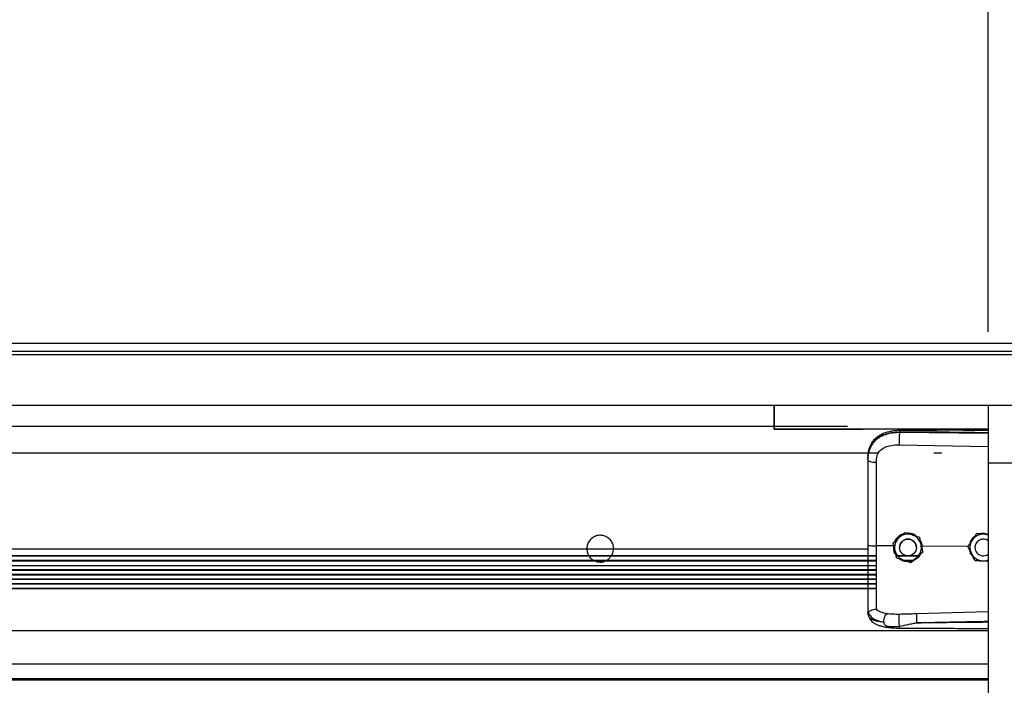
# Model space of a CAD drawing. Header units: inches. Extents: x 170 to 284, y 215 to 248.
# Tile 932 of 1056: x 230.576 to 231.206, y 243.879 to 244.305. Entities that reach past the tile are written whole.
import ezdxf

# ---------------------------------------------------------------- set-up
doc = ezdxf.new("R2010")
doc.units = ezdxf.units.IN
doc.header["$LTSCALE"] = 0.25
doc.header["$MEASUREMENT"] = 0
doc.layers.add('ANNOTATIONS', color=1, linetype='Continuous')
doc.layers.add('LH TOP OF HOOD', color=7, linetype='Continuous')
doc.styles.add('ARIAL', font='arial.ttf', dxfattribs={"height": 0.09375})
doc.dimstyles.new('STANDARD$0', dxfattribs={"dimtxt": 0.09375, "dimasz": 0.09375, "dimexe": 0.03125, "dimexo": 0.046875, "dimgap": 0.09, "dimtad": 0, "dimtih": 1, "dimtoh": 1, "dimdec": 4, "dimzin": 0, "dimdsep": 46, "dimtxsty": 'ARIAL', "dimcen": 0.09, "dimadec": 0, "dimazin": 0, "dimtfac": 1, "dimtdec": 4, "dimtofl": 0, "dimtmove": 0, "dimatfit": 1, "dimfxl": 1, "dimtolj": 1, "dimtzin": 0, "dimarcsym": 0})

# ---------------------------------------------------------------- blocks, each defined once
blk = doc.blocks.new('*D80')
at = {"layer": 'ANNOTATIONS', "color": 0, "lineweight": -2, "transparency": 16777216}
for p, q in [((231.19593, 244.10534), (231.19593, 245.22321)), ((231.56189, 244.58611), (231.56189, 245.22321)), ((231.10218, 245.19196), (231.00843, 245.19196)), ((231.65564, 245.19196), (231.74939, 245.19196))]:
    blk.add_line(p, q, dxfattribs=at)
at = {"layer": 'ANNOTATIONS', "color": 0, "transparency": 16777216}
for points in [[(231.10218, 245.20759), (231.10218, 245.17634), (231.19593, 245.19196)], [(231.65564, 245.20759), (231.65564, 245.17634), (231.56189, 245.19196)]]:
    blk.add_solid(points, dxfattribs=at)
at = {"layer": 'defpoints', "color": 0, "transparency": 16777216}
for p in [(231.19593, 245.19196), (231.56189, 244.53924), (231.19593, 244.05847)]:
    blk.add_point(p, dxfattribs=at)
at = {"layer": 'ANNOTATIONS', "color": 0, "transparency": 16777216, "insert": (232.0345, 245.19196), "char_height": 0.09375, "attachment_point": 5, "style": 'ARIAL'}
blk.add_mtext('\\A1;10 3/4"', dxfattribs=at)

msp = doc.modelspace()

# ---------------------------------------------------------------- linework, layer by layer
at = {"layer": 'LH TOP OF HOOD'}
for p, q in [((231.43542, 244.09804), (226.92413, 244.09804)), ((231.43542, 244.09285), (226.92413, 244.09285)), ((231.43542, 244.09074), (226.92413, 244.09074)), ((226.92413, 244.05847), (231.43542, 244.05847)), ((231.05897, 244.05847), (231.05897, 244.04324)), ((231.05897, 244.04324), (231.05897, 244.05847)), ((231.19593, 244.05847), (231.19593, 244.02156)), ((227.2537, 244.04518), (231.10584, 244.04518)), ((231.05897, 244.04324), (231.11586, 244.04324)), ((231.19593, 244.04324), (231.05897, 244.04324)), ((231.13909, 244.04097), (231.13909, 244.04138)), ((231.19593, 244.04044), (231.13909, 244.04097)), ((231.14637, 244.04324), (231.14901, 244.04324)), ((231.1526, 244.04324), (231.15859, 244.04324)), ((231.16869, 244.04324), (231.19592, 244.04324)), ((231.13899, 244.03318), (231.19593, 244.03197)), ((227.24016, 244.02811), (231.12573, 244.02811)), ((231.16116, 244.02811), (231.16614, 244.02811)), ((231.11889, 244.02405), (231.11889, 244.02356)), ((231.19593, 244.02156), (231.19593, 239.82111)), ((231.19593, 244.02156), (231.29866, 244.02156)), ((231.14246, 243.97712), (231.14246, 243.97711)), ((231.13515, 243.97046), (231.13515, 243.97046)), ((231.15188, 243.97412), (231.15188, 243.97411)), ((231.1884, 243.97632), (231.1884, 243.97632)), ((231.18945, 243.97625), (231.1884, 243.97632)), ((229.46226, 243.96672), (230.986, 243.96672)), ((230.95624, 243.96672), (231.11889, 243.96672)), ((231.11889, 243.9687), (231.11889, 243.96218)), ((231.13526, 243.96853), (231.12435, 243.96863)), ((231.13545, 243.96911), (231.13526, 243.96853)), ((231.13526, 243.96853), (231.13526, 243.96853)), ((231.13922, 243.96746), (231.13922, 243.96746)), ((231.14992, 243.96746), (231.14992, 243.96746)), ((231.1537, 243.96835), (231.15315, 243.96829)), ((231.1536, 243.96623), (231.1537, 243.96835)), ((231.1537, 243.96835), (231.1537, 243.96835)), ((231.18293, 243.96807), (231.1537, 243.96835)), ((231.15399, 243.96446), (231.15399, 243.96446)), ((231.18292, 243.9681), (231.18292, 243.9681)), ((231.18743, 243.96746), (231.18743, 243.96746)), ((231.12435, 243.96218), (227.2352, 243.96218)), ((227.2352, 243.96207), (231.12435, 243.96207)), ((231.12435, 243.95913), (227.2352, 243.95913)), ((227.2352, 243.95902), (231.12435, 243.95902)), ((231.11889, 243.95886), (231.11889, 243.95611)), ((231.15202, 243.96218), (231.13696, 243.96218)), ((231.13699, 243.96207), (231.15193, 243.96207)), ((231.14814, 243.95913), (231.14118, 243.95913)), ((231.14157, 243.95902), (231.14802, 243.95902)), ((231.19223, 243.95892), (231.19593, 243.95868)), ((227.2352, 243.956), (231.12435, 243.956)), ((231.12435, 243.95311), (227.24066, 243.95311)), ((227.24066, 243.953), (231.12435, 243.953)), ((231.12435, 243.95013), (227.24066, 243.95013)), ((227.24066, 243.95001), (231.12435, 243.95001)), ((231.12435, 243.94728), (227.24066, 243.94728)), ((227.24066, 243.94717), (231.12435, 243.94717)), ((231.12435, 243.9443), (227.24066, 243.9443)), ((227.24066, 243.94418), (231.12435, 243.94418)), ((231.12435, 243.9413), (227.24066, 243.9413)), ((227.24066, 243.94118), (231.12435, 243.94118)), ((231.11889, 243.92651), (231.11889, 243.92598)), ((231.11923, 243.92399), (231.11889, 243.92598)), ((231.19593, 243.9263), (231.15, 243.92497)), ((227.16361, 243.91433), (231.19593, 243.91433)), ((227.16361, 243.89295), (231.19593, 243.89295)), ((231.19593, 243.88347), (227.16361, 243.88347)), ((227.16361, 243.88283), (231.19593, 243.88283))]:
    msp.add_line(p, q, dxfattribs=at)
at = {"layer": 'LH TOP OF HOOD', "flags": 128}
msp.add_lwpolyline([(231.11889, 244.02356), (231.11899, 244.02326), (231.1193, 244.02298), (231.1198, 244.02272), (231.12048, 244.02248), (231.1213, 244.02229), (231.12225, 244.02214), (231.12327, 244.02205), (231.12435, 244.02201)], dxfattribs=at)
at = {"layer": 'LH TOP OF HOOD'}
msp.add_circle((231.14457, 243.96746), 0.00535, dxfattribs=at)
for centre, radius, start, end in [((231.14457, 243.96746), 0.00856, 132.32794, 192.32794), ((231.14457, 243.96746), 0.00856, 72.32794, 132.32794), ((231.14457, 243.96746), 0.00535, 0, 180), ((231.14457, 243.96746), 0.00856, 12.32794, 72.32794), ((231.19278, 243.96746), 0.00856, 146.29353, 206.29354), ((231.19278, 243.96746), 0.00856, 86.29354, 146.29353), ((231.19278, 243.96746), 0.00535, 53.9281, 180), ((231.19278, 243.96746), 0.00535, 53.9281, 306.0719), ((231.19278, 243.96746), 0.00856, 68.40768, 86.29354), ((231.14457, 243.96746), 0.00856, 192.32794, 252.32794), ((231.14457, 243.96746), 0.00856, 312.32794, 12.32794), ((231.14457, 243.96746), 0.00856, 252.32794, 312.32794), ((231.19278, 243.96746), 0.00856, 206.29354, 266.29354), ((231.19278, 243.96746), 0.00856, 266.29354, 291.59232)]:
    msp.add_arc(centre, radius, start, end, dxfattribs=at)
for points, knots in [([(231.11889, 244.02405), (231.11895, 244.0254), (231.11907, 244.02797), (231.12004, 244.03146), (231.12133, 244.03387), (231.12269, 244.03557), (231.12378, 244.03661), (231.12484, 244.03744), (231.12583, 244.0381), (231.12706, 244.0388), (231.12865, 244.03952), (231.13132, 244.04043), (231.13485, 244.04119), (231.13776, 244.04132), (231.13909, 244.04138)], [0, 0, 0, 0, 0.130716, 0.246761, 0.357793, 0.417097, 0.479148, 0.517715, 0.55909, 0.603295, 0.663348, 0.735369, 0.879208, 1, 1, 1, 1]), ([(231.13909, 244.04097), (231.13789, 244.04094), (231.13546, 244.04088), (231.13213, 244.04026), (231.12915, 244.03931), (231.12662, 244.0381), (231.12437, 244.03655), (231.12251, 244.03472), (231.12102, 244.03258), (231.11985, 244.03003), (231.11905, 244.02695), (231.11894, 244.0247), (231.11889, 244.02356)], [0, 0, 0, 0, 0.109401, 0.222347, 0.315179, 0.410223, 0.501275, 0.594601, 0.683449, 0.774533, 0.885821, 1, 1, 1, 1]), ([(231.11898, 244.02609), (231.1191, 244.02716), (231.11931, 244.0291), (231.12006, 244.03162), (231.12091, 244.03353), (231.12199, 244.03528), (231.1233, 244.03687), (231.12477, 244.03816), (231.12615, 244.03912), (231.12759, 244.03996), (231.12997, 244.04102), (231.13291, 244.04184), (231.13621, 244.04236), (231.13811, 244.04244), (231.1391, 244.04248)], [0, 0, 0, 0, 0.108447, 0.196305, 0.269183, 0.327997, 0.41496, 0.491641, 0.538976, 0.594191, 0.669415, 0.814855, 0.902261, 1, 1, 1, 1]), ([(231.13909, 244.04097), (231.13906, 244.0404), (231.13902, 244.0392), (231.13898, 244.03697), (231.13896, 244.0348), (231.13898, 244.03371), (231.13899, 244.03318)], [0, 0, 0, 0, 0.240694, 0.5, 0.759306, 1, 1, 1, 1]), ([(231.1391, 244.04246), (231.1391, 244.04246), (231.1391, 244.04248), (231.13909, 244.04236), (231.13909, 244.04207), (231.13909, 244.04165), (231.13909, 244.04138)], [0, 0, 0, 0, 0.097876, 0.335386, 0.567961, 1, 1, 1, 1]), ([(231.13909, 244.04138), (231.14539, 244.04142), (231.15863, 244.04151), (231.17758, 244.04132), (231.19022, 244.0411), (231.19593, 244.041)], [0, 0, 0, 0, 0.33267, 0.698436, 1, 1, 1, 1]), ([(231.1391, 244.04248), (231.14832, 244.04254), (231.16641, 244.04268), (231.18535, 244.04262), (231.19508, 244.04257), (231.19593, 244.04256)], [0, 0, 0, 0, 0.486583, 0.954841, 1, 1, 1, 1]), ([(231.12477, 244.02595), (231.12477, 244.02595), (231.12488, 244.0263), (231.12537, 244.02771), (231.12691, 244.02991), (231.12997, 244.03182), (231.13409, 244.03303), (231.13724, 244.03313), (231.13899, 244.03318)], [0, 0, 0, 0, 0.000004, 0.065095, 0.26167, 0.475311, 0.709366, 1, 1, 1, 1]), ([(231.11889, 244.02356), (231.11889, 244.01993), (231.11889, 244.01266), (231.11889, 244.00158), (231.11889, 243.9904), (231.11889, 243.97943), (231.11889, 243.97218), (231.11889, 243.9687)], [0, 0, 0, 0, 0.202757, 0.406104, 0.60886, 0.812207, 1, 1, 1, 1]), ([(231.12435, 244.02201), (231.12442, 244.02334), (231.12449, 244.02466), (231.12477, 244.02595), (231.12477, 244.02595)], [0, 0, 0, 0, 0.99998, 1, 1, 1, 1]), ([(231.12435, 243.96863), (231.12435, 243.96863), (231.12435, 243.97202), (231.12435, 243.97906), (231.12435, 243.98974), (231.12435, 244.00061), (231.12435, 244.0114), (231.12435, 244.01847), (231.12435, 244.02201)], [0, 0, 0, 0, 0.000001, 0.187792, 0.390844, 0.593896, 0.796948, 1, 1, 1, 1]), ([(231.13881, 243.97379), (231.13975, 243.97465), (231.141, 243.97579), (231.14217, 243.97685), (231.14246, 243.97712)], [0, 0, 0, 0, 0.749773, 1, 1, 1, 1]), ([(231.13881, 243.97379), (231.13975, 243.97464), (231.141, 243.97579), (231.14217, 243.97685), (231.14246, 243.97711)], [0, 0, 0, 0, 0.749773, 1, 1, 1, 1]), ([(231.14246, 243.97712), (231.14286, 243.97699), (231.14436, 243.97651), (231.14598, 243.976), (231.14717, 243.97562)], [0, 0, 0, 0, 0.2643068, 1, 1, 1, 1]), ([(231.14246, 243.97711), (231.14286, 243.97699), (231.14436, 243.97651), (231.14598, 243.97599), (231.14717, 243.97561)], [0, 0, 0, 0, 0.264307, 1, 1, 1, 1]), ([(231.14983, 243.97477), (231.14947, 243.97506), (231.14831, 243.976), (231.14626, 243.97657), (231.14469, 243.97658), (231.14415, 243.97658)], [0, 0, 0, 0, 0.225517, 0.735556, 1, 1, 1, 1]), ([(231.19541, 243.97587), (231.19475, 243.97607), (231.19348, 243.97645), (231.19191, 243.97648), (231.19113, 243.97622), (231.19096, 243.97616)], [0, 0, 0, 0, 0.4565421, 0.8775021, 1, 1, 1, 1]), ([(230.95624, 243.96672), (230.95623, 243.96705), (230.95619, 243.96834), (230.95552, 243.97054), (230.95383, 243.97292), (230.95143, 243.9746), (230.94861, 243.9754), (230.94569, 243.97521), (230.94299, 243.97407), (230.94083, 243.97211), (230.93939, 243.96955), (230.93921, 243.96765), (230.93912, 243.96672)], [0, 0, 0, 0, 0.037113, 0.144359, 0.251622, 0.358957, 0.466302, 0.573587, 0.680841, 0.788148, 0.895501, 1, 1, 1, 1]), ([(231.13515, 243.97046), (231.13566, 243.97092), (231.13668, 243.97185), (231.13793, 243.97299), (231.13864, 243.97364), (231.13881, 243.97379)], [0, 0, 0, 0, 0.4299704, 0.8700602, 1, 1, 1, 1]), ([(231.13515, 243.97046), (231.13566, 243.97092), (231.13668, 243.97185), (231.13793, 243.97299), (231.13864, 243.97364), (231.13881, 243.97379)], [0, 0, 0, 0, 0.42997, 0.87006, 1, 1, 1, 1]), ([(231.13621, 243.96563), (231.13594, 243.96687), (231.13557, 243.96853), (231.13524, 243.97007), (231.13515, 243.97046)], [0, 0, 0, 0, 0.7497734, 1, 1, 1, 1]), ([(231.14118, 243.97595), (231.14105, 243.97592), (231.13989, 243.97566), (231.13814, 243.97421), (231.13652, 243.9726), (231.13619, 243.97149), (231.13616, 243.97138)], [0, 0, 0, 0, 0.059315, 0.505277, 0.94972, 1, 1, 1, 1]), ([(231.14717, 243.97562), (231.14736, 243.97556), (231.14881, 243.97509), (231.15041, 243.97458), (231.15174, 243.97416), (231.15188, 243.97412)], [0, 0, 0, 0, 0.115647, 0.904534, 1, 1, 1, 1]), ([(231.14717, 243.97561), (231.14736, 243.97556), (231.14881, 243.97509), (231.15041, 243.97458), (231.15174, 243.97416), (231.15188, 243.97411)], [0, 0, 0, 0, 0.115647, 0.904534, 1, 1, 1, 1]), ([(231.15188, 243.97412), (231.15203, 243.97345), (231.15232, 243.97209), (231.15268, 243.97045), (231.15289, 243.9695), (231.15293, 243.96929)], [0, 0, 0, 0, 0.4299704, 0.8700602, 1, 1, 1, 1]), ([(231.15188, 243.97411), (231.15203, 243.97345), (231.15232, 243.97209), (231.15268, 243.97044), (231.15289, 243.9695), (231.15293, 243.96929)], [0, 0, 0, 0, 0.4299704, 0.8700602, 1, 1, 1, 1]), ([(231.1537, 243.96835), (231.1537, 243.96835), (231.1536, 243.96932), (231.15334, 243.97072), (231.15254, 243.97181), (231.15232, 243.9721)], [0, 0, 0, 0, 0.00002, 0.727264, 1, 1, 1, 1]), ([(231.18566, 243.97221), (231.18496, 243.97115), (231.18401, 243.96974), (231.18314, 243.96843), (231.18292, 243.9681)], [0, 0, 0, 0, 0.749773, 1, 1, 1, 1]), ([(231.18566, 243.97221), (231.18496, 243.97115), (231.18401, 243.96974), (231.18314, 243.96843), (231.18292, 243.9681)], [0, 0, 0, 0, 0.749773, 1, 1, 1, 1]), ([(231.18706, 243.97431), (231.18674, 243.97409), (231.18559, 243.97331), (231.1845, 243.9717), (231.1842, 243.9703), (231.18411, 243.96988)], [0, 0, 0, 0, 0.212514, 0.767063, 1, 1, 1, 1]), ([(231.1884, 243.97632), (231.18802, 243.97575), (231.18726, 243.9746), (231.18632, 243.9732), (231.18578, 243.97239), (231.18566, 243.97221)], [0, 0, 0, 0, 0.4299704, 0.8700602, 1, 1, 1, 1]), ([(231.1884, 243.97632), (231.18802, 243.97575), (231.18726, 243.9746), (231.18632, 243.9732), (231.18578, 243.97239), (231.18566, 243.97221)], [0, 0, 0, 0, 0.4299704, 0.8700602, 1, 1, 1, 1]), ([(231.19334, 243.976), (231.19207, 243.97608), (231.19037, 243.97619), (231.1888, 243.97629), (231.1884, 243.97632)], [0, 0, 0, 0, 0.749773, 1, 1, 1, 1]), ([(231.19593, 243.97583), (231.19529, 243.97587), (231.19443, 243.97593), (231.19356, 243.97599), (231.19334, 243.976)], [0, 0, 0, 0, 0.748622, 1, 1, 1, 1]), ([(230.93912, 243.96672), (230.93919, 243.96578), (230.93931, 243.96414), (230.94017, 243.96277), (230.94054, 243.96218)], [0, 0, 0, 0, 0.575118, 1, 1, 1, 1]), ([(230.95493, 243.96218), (230.95538, 243.96304), (230.95611, 243.96447), (230.95621, 243.96607), (230.95624, 243.96672)], [0, 0, 0, 0, 0.596529, 1, 1, 1, 1]), ([(231.12435, 243.92794), (231.12435, 243.9282), (231.12435, 243.92978), (231.12435, 243.93321), (231.12435, 243.93881), (231.12435, 243.94525), (231.12435, 243.95247), (231.12435, 243.96035), (231.12435, 243.96588), (231.12435, 243.96863), (231.12435, 243.96863)], [0, 0, 0, 0, 0.031558, 0.189146, 0.346734, 0.504328, 0.661923, 0.83096, 0.999998, 1, 1, 1, 1]), ([(231.13526, 243.96853), (231.13523, 243.96807), (231.13512, 243.96664), (231.13554, 243.96447), (231.13649, 243.96312), (231.13688, 243.96257)], [0, 0, 0, 0, 0.215662, 0.681463, 1, 1, 1, 1]), ([(231.13726, 243.9608), (231.13712, 243.96147), (231.13682, 243.96282), (231.13646, 243.96447), (231.13626, 243.96542), (231.13621, 243.96563)], [0, 0, 0, 0, 0.4299704, 0.8700602, 1, 1, 1, 1]), ([(231.15399, 243.96446), (231.15348, 243.964), (231.15246, 243.96306), (231.15121, 243.96193), (231.1505, 243.96128), (231.15034, 243.96113)], [0, 0, 0, 0, 0.4299704, 0.8700602, 1, 1, 1, 1]), ([(231.15293, 243.96929), (231.15321, 243.96804), (231.15357, 243.96639), (231.15391, 243.96485), (231.15399, 243.96446)], [0, 0, 0, 0, 0.749773, 1, 1, 1, 1]), ([(231.15293, 243.96929), (231.15321, 243.96804), (231.15357, 243.96639), (231.15391, 243.96484), (231.15399, 243.96446)], [0, 0, 0, 0, 0.749773, 1, 1, 1, 1]), ([(231.18511, 243.96367), (231.18502, 243.96384), (231.18434, 243.96521), (231.1836, 243.96672), (231.18299, 243.96796), (231.18292, 243.9681)], [0, 0, 0, 0, 0.115647, 0.904534, 1, 1, 1, 1]), ([(231.18386, 243.9662), (231.1839, 243.96574), (231.18405, 243.96434), (231.1849, 243.96275), (231.18583, 243.96194), (231.18606, 243.96174)], [0, 0, 0, 0, 0.27167, 0.8211147, 1, 1, 1, 1]), ([(230.94086, 243.96159), (230.94088, 243.96155), (230.94134, 243.96067), (230.94244, 243.95973), (230.94365, 243.95926), (230.94397, 243.95913)], [0, 0, 0, 0, 0.029949, 0.743878, 1, 1, 1, 1]), ([(230.94483, 243.95876), (230.94511, 243.95863), (230.946, 243.9582), (230.94795, 243.95813), (230.94969, 243.95819), (230.95055, 243.95866), (230.95057, 243.95868)], [0, 0, 0, 0, 0.155768, 0.500279, 0.985801, 1, 1, 1, 1]), ([(230.95141, 243.95913), (230.95197, 243.95939), (230.9532, 243.95995), (230.95402, 243.96104), (230.95446, 243.96164)], [0, 0, 0, 0, 0.453421, 1, 1, 1, 1]), ([(231.11889, 243.96182), (231.11889, 243.96108), (231.11889, 243.96017), (231.11889, 243.9593), (231.11889, 243.95913)], [0, 0, 0, 0, 0.812234, 1, 1, 1, 1]), ([(231.13726, 243.9608), (231.13766, 243.96068), (231.13917, 243.9602), (231.14078, 243.95968), (231.14197, 243.9593)], [0, 0, 0, 0, 0.264307, 1, 1, 1, 1]), ([(231.13942, 243.96011), (231.1395, 243.96005), (231.14037, 243.95931), (231.14194, 243.95883), (231.14338, 243.95875), (231.14378, 243.95873)], [0, 0, 0, 0, 0.06741, 0.74151, 1, 1, 1, 1]), ([(231.14197, 243.9593), (231.14216, 243.95924), (231.14362, 243.95878), (231.14521, 243.95827), (231.14654, 243.95785), (231.14668, 243.9578)], [0, 0, 0, 0, 0.1156469, 0.9045343, 1, 1, 1, 1]), ([(231.15034, 243.96113), (231.1494, 243.96027), (231.14814, 243.95913), (231.14697, 243.95807), (231.14668, 243.9578)], [0, 0, 0, 0, 0.7497734, 1, 1, 1, 1]), ([(231.14898, 243.95989), (231.14949, 243.96016), (231.15089, 243.96088), (231.15213, 243.96211), (231.15251, 243.96309), (231.15253, 243.96312)], [0, 0, 0, 0, 0.353696, 0.9777456, 1, 1, 1, 1]), ([(231.1873, 243.95924), (231.18711, 243.95961), (231.18641, 243.96103), (231.18566, 243.96255), (231.18511, 243.96367)], [0, 0, 0, 0, 0.264307, 1, 1, 1, 1]), ([(231.1873, 243.95924), (231.18798, 243.95919), (231.18936, 243.9591), (231.19105, 243.95899), (231.19201, 243.95893), (231.19223, 243.95892)], [0, 0, 0, 0, 0.42997, 0.87006, 1, 1, 1, 1]), ([(231.11889, 243.95596), (231.11889, 243.95412), (231.11889, 243.94951), (231.11889, 243.94254), (231.11889, 243.93595), (231.11889, 243.93057), (231.11889, 243.92787), (231.11889, 243.92651)], [0, 0, 0, 0, 0.157028, 0.395772, 0.64144, 0.81932, 1, 1, 1, 1]), ([(231.11889, 243.92651), (231.11889, 243.92651), (231.11889, 243.92649), (231.1189, 243.92639), (231.119, 243.92631), (231.11908, 243.92624)], [0, 0, 0, 0, 0.011935, 0.118982, 1, 1, 1, 1]), ([(231.11908, 243.92626), (231.11936, 243.92553), (231.11993, 243.92405), (231.12198, 243.92222), (231.12497, 243.92066), (231.12769, 243.92004), (231.12909, 243.91972)], [0, 0, 0, 0, 0.230526, 0.473488, 0.729738, 1, 1, 1, 1]), ([(231.11909, 243.92626), (231.11914, 243.92625), (231.11924, 243.92623), (231.11953, 243.92642), (231.11999, 243.92675), (231.12087, 243.92733), (231.12235, 243.92795), (231.12369, 243.92794), (231.12435, 243.92794)], [0, 0, 0, 0, 0.113677, 0.23335, 0.362069, 0.501916, 0.755745, 1, 1, 1, 1]), ([(231.13118, 243.92512), (231.12981, 243.9254), (231.12772, 243.92584), (231.12555, 243.92688), (231.12475, 243.92759), (231.12435, 243.92794)], [0, 0, 0, 0, 0.490199, 0.743885, 1, 1, 1, 1]), ([(231.12909, 243.91972), (231.12855, 243.91977), (231.12724, 243.91991), (231.12584, 243.92014), (231.12489, 243.92033), (231.12365, 243.92061), (231.12197, 243.92118), (231.12015, 243.9223), (231.11954, 243.92342), (231.11923, 243.92399)], [0, 0, 0, 0, 0.1091879, 0.2608187, 0.3077984, 0.3355236, 0.5627887, 0.774954, 1, 1, 1, 1]), ([(231.11925, 243.92395), (231.11944, 243.92336), (231.11979, 243.92226), (231.1208, 243.92084), (231.12193, 243.91976), (231.12308, 243.91897), (231.12413, 243.91841), (231.12507, 243.918), (231.12632, 243.91753), (231.12826, 243.91697), (231.13114, 243.91641), (231.13487, 243.91599), (231.13765, 243.91592), (231.13914, 243.91588)], [0, 0, 0, 0, 0.098431, 0.184822, 0.257308, 0.315887, 0.372274, 0.41214, 0.461592, 0.557588, 0.682876, 0.830318, 1, 1, 1, 1]), ([(231.12909, 243.91972), (231.12912, 243.92025), (231.12917, 243.92135), (231.12965, 243.92301), (231.13035, 243.9244), (231.13091, 243.92488), (231.13118, 243.92512)], [0, 0, 0, 0, 0.240768, 0.5, 0.759232, 1, 1, 1, 1]), ([(231.12909, 243.91971), (231.12917, 243.91934), (231.12927, 243.91883), (231.12964, 243.91823), (231.13006, 243.9178), (231.13087, 243.91735), (231.13234, 243.91699), (231.1351, 243.91675), (231.1375, 243.91698), (231.1391, 243.91714)], [0, 0, 0, 0, 0.100127, 0.139586, 0.189714, 0.258234, 0.369736, 0.580348, 1, 1, 1, 1]), ([(231.13901, 243.92471), (231.13766, 243.9247), (231.13496, 243.92469), (231.13245, 243.92497), (231.1312, 243.92511)], [0, 0, 0, 0, 0.500392, 1, 1, 1, 1]), ([(231.1391, 243.91714), (231.13908, 243.91738), (231.13905, 243.91789), (231.139, 243.9189), (231.13897, 243.92008), (231.13894, 243.92135), (231.13894, 243.92256), (231.13895, 243.92355), (231.13898, 243.92429), (231.139, 243.92457), (231.13901, 243.92471)], [0, 0, 0, 0, 0.109851, 0.231726, 0.363178, 0.5, 0.636822, 0.768274, 0.890149, 1, 1, 1, 1]), ([(231.15, 243.92497), (231.14817, 243.92492), (231.1445, 243.92483), (231.14084, 243.92475), (231.13901, 243.92471)], [0, 0, 0, 0, 0.49998, 1, 1, 1, 1]), ([(231.15, 243.92497), (231.14999, 243.92473), (231.14998, 243.92436), (231.14998, 243.9235), (231.14999, 243.92273), (231.15, 243.92187), (231.15003, 243.92071), (231.15006, 243.91986), (231.15007, 243.91932)], [0, 0, 0, 0, 0.2394508, 0.3683426, 0.4999696, 0.6316011, 0.7605056, 1, 1, 1, 1]), ([(231.15007, 243.91931), (231.15397, 243.91941), (231.16224, 243.91962), (231.17536, 243.9199), (231.1863, 243.92012), (231.19332, 243.92025), (231.19549, 243.92028), (231.19593, 243.92029)], [0, 0, 0, 0, 0.25516, 0.541071, 0.857735, 0.971288, 1, 1, 1, 1]), ([(231.1391, 243.91714), (231.14088, 243.91748), (231.14266, 243.91783), (231.14448, 243.9182), (231.14455, 243.91821), (231.14479, 243.91826), (231.14566, 243.91844), (231.1473, 243.91875), (231.14883, 243.91912), (231.14973, 243.91928), (231.14981, 243.91929)], [0, 0, 0, 0, 0.502275, 0.504579, 0.508657, 0.522131, 0.570331, 0.751426, 0.97869, 1, 1, 1, 1]), ([(231.13914, 243.91591), (231.13914, 243.9159), (231.13914, 243.91583), (231.13912, 243.91602), (231.13911, 243.91635), (231.1391, 243.91678), (231.1391, 243.91707), (231.1391, 243.91714)], [0, 0, 0, 0, 0.034367, 0.324567, 0.621015, 0.917463, 1, 1, 1, 1]), ([(231.13914, 243.91588), (231.14334, 243.91586), (231.15231, 243.91582), (231.16666, 243.91577), (231.18139, 243.91575), (231.19135, 243.91575), (231.19593, 243.91575)], [0, 0, 0, 0, 0.221632, 0.474149, 0.757648, 1, 1, 1, 1]), ([(231.19593, 243.91965), (231.19334, 243.91961), (231.18827, 243.91955), (231.18071, 243.91947), (231.17305, 243.9194), (231.1653, 243.91935), (231.15757, 243.91932), (231.15254, 243.91931), (231.15007, 243.91931)], [0, 0, 0, 0, 0.169941, 0.331425, 0.494842, 0.670531, 0.838916, 1, 1, 1, 1])]:
    msp.add_open_spline(points, degree=3, knots=knots, dxfattribs=at)
msp.add_open_spline([(231.11889, 243.9687), (231.11897, 243.96869), (231.11913, 243.96867), (231.12039, 243.96865), (231.12218, 243.96863), (231.12363, 243.96863), (231.12435, 243.96863)], degree=3, dxfattribs=at)

# ---------------------------------------------------------------- dimensions: what is measured, and where the dimension line sits
at = {"layer": 'ANNOTATIONS'}
dim = msp.add_linear_dim(base=(231.19593, 245.19196), p1=(231.56189, 244.53924), p2=(231.19593, 244.05847), angle=180, text='10 3/4"', dimstyle='STANDARD$0', dxfattribs=at)
dim.commit()
dim.dimension.update_dxf_attribs({"geometry": '*D80', "text_midpoint": (232.0345, 245.19196), "dimtype": 160})

doc.saveas('drawing.dxf')
